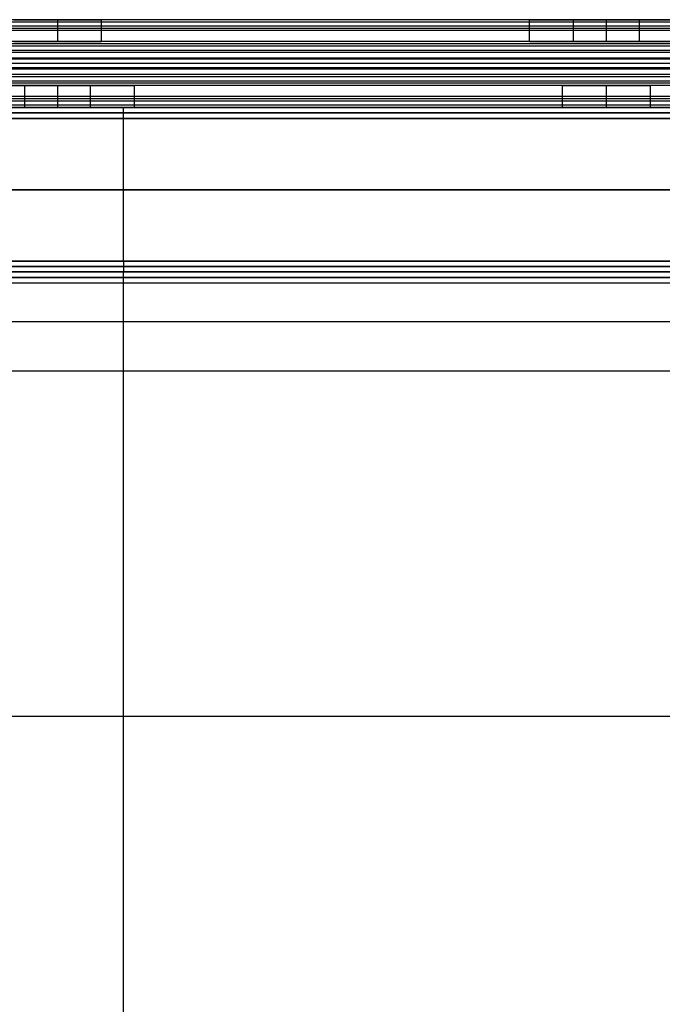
# Model space of a CAD drawing. Header units: millimetres. Extents: x -429 to 422, y -262 to 259.
# Tile 456 of 656: x -13 to 46, y 128 to 218. Entities that reach past the tile are written whole.
import ezdxf

# ---------------------------------------------------------------- set-up
doc = ezdxf.new("R2010")
doc.units = ezdxf.units.MM
doc.layers.add('Default', color=7, linetype='Continuous', true_color=0x000000)

msp = doc.modelspace()

# ---------------------------------------------------------------- linework, layer by layer
at = {"layer": 'Default'}
for p, q in [((-427.127, 210.065, 1342.822), (420.873, 210.065, 1342.822)), ((420.873, 210.065, 772.822), (-427.127, 210.065, 772.822)), ((420.873, 210.065, 1057.822), (-427.127, 210.065, 1057.822)), ((-3.127, 210.065, 772.822), (-3.127, 210.065, 1342.822)), ((420.873, 195.065, 772.822), (-427.127, 195.065, 772.822)), ((-427.127, 195.065, 1342.822), (420.873, 195.065, 1342.822)), ((420.873, 195.065, 1057.822), (-427.127, 195.065, 1057.822)), ((-80.627, 195.065, 880.822), (74.373, 195.065, 880.822)), ((-3.127, 195.065, 772.822), (-3.127, 195.065, 1342.822)), ((-3.127, -247.435, 771.822), (-3.127, 195.065, 771.822)), ((-3.127, -247.435, 780.822), (-3.127, 195.065, 780.822)), ((-3.127, 195.065, 876.822), (-3.127, 195.065, 884.822)), ((-3.127, -245.435, 876.822), (-3.127, 195.065, 876.822)), ((-3.127, 194.065, 885.822), (-3.127, 195.065, 884.822)), ((-3.127, 186.065, 780.822), (-3.127, 195.065, 780.822)), ((-3.127, 186.065, 873.822), (-3.127, 195.065, 873.822)), ((420.873, 194.565, 885.322), (-427.127, 194.565, 885.322)), ((-3.127, 154.531, 771.822), (-3.127, 194.531, 771.822)), ((-3.127, 154.531, 780.822), (-3.127, 194.531, 780.822)), ((-3.127, -253.935, 885.822), (-3.127, 194.065, 885.822)), ((-418.127, 190.565, 780.822), (411.873, 190.565, 780.822)), ((-418.127, 190.565, 873.822), (411.873, 190.565, 873.822))]:
    msp.add_line(p, q, dxfattribs=at)
for points in [[(396.873, 218.065, 1198.214), (-3.127, 218.065, 1198.214), (-403.127, 218.065, 1198.214)], [(396.873, 218.065, 1211.822), (-3.127, 218.065, 1211.822), (-403.127, 218.065, 1211.822)], [(396.873, 217.854, 1212.717), (-3.127, 217.854, 1212.717), (-403.127, 217.854, 1212.717)], [(396.873, 217.479, 1196.8), (-3.127, 217.479, 1196.8), (-403.127, 217.479, 1196.8)], [(396.873, 217.265, 1213.422), (-3.127, 217.265, 1213.422), (-403.127, 217.265, 1213.422)], [(-9.127, 216.065, 1208.214), (-9.127, 217.065, 1208.214), (-9.127, 218.065, 1208.214)], [(-9.127, 216.065, 1200.214), (-9.127, 217.065, 1200.214), (-9.127, 218.065, 1200.214)], [(33.953, 218.065, 1205.018), (14.373, 218.065, 1205.018), (-5.208, 218.065, 1205.018)], [(-5.127, 216.065, 1204.214), (-5.127, 217.065, 1204.214), (-5.127, 218.065, 1204.214)], [(33.873, 216.065, 1204.214), (33.873, 217.065, 1204.214), (33.873, 218.065, 1204.214)], [(43.873, 218.065, 1208.214), (40.873, 218.065, 1208.214), (37.873, 218.065, 1208.214)], [(37.873, 218.065, 1200.214), (40.873, 218.065, 1200.214), (43.873, 218.065, 1200.214)], [(37.873, 216.065, 1208.214), (37.873, 217.065, 1208.214), (37.873, 218.065, 1208.214)], [(37.873, 216.065, 1200.214), (37.873, 217.065, 1200.214), (37.873, 218.065, 1200.214)], [(40.873, 216.065, 1208.214), (40.873, 217.065, 1208.214), (40.873, 218.065, 1208.214)], [(40.873, 216.065, 1200.214), (40.873, 217.065, 1200.214), (40.873, 218.065, 1200.214)], [(43.873, 216.065, 1208.214), (43.873, 217.065, 1208.214), (43.873, 218.065, 1208.214)], [(43.873, 216.065, 1200.214), (43.873, 217.065, 1200.214), (43.873, 218.065, 1200.214)], [(396.873, 217.065, 1242.822), (-3.127, 217.065, 1242.822), (-403.127, 217.065, 1242.822)], [(396.873, 217.065, 1240.822), (-3.127, 217.065, 1240.822), (-403.127, 217.065, 1240.822)], [(396.873, 217.065, 1241.822), (-3.127, 217.065, 1241.822), (-403.127, 217.065, 1241.822)], [(396.873, 216.065, 1196.214), (-3.127, 216.065, 1196.214), (-403.127, 216.065, 1196.214)], [(396.873, 216.065, 1198.214), (-3.127, 216.065, 1198.214), (-403.127, 216.065, 1198.214)], [(396.873, 216.065, 1211.714), (-3.127, 216.065, 1211.714), (-403.127, 216.065, 1211.714)], [(396.873, 216.065, 1223.322), (-3.127, 216.065, 1223.322), (-403.127, 216.065, 1223.322)], [(396.873, 216.065, 1215.822), (-3.127, 216.065, 1215.822), (-403.127, 216.065, 1215.822)], [(396.873, 216.065, 1219.572), (-3.127, 216.065, 1219.572), (-403.127, 216.065, 1219.572)], [(396.873, 215.854, 1224.217), (-3.127, 215.854, 1224.217), (-403.127, 215.854, 1224.217)], [(396.873, 215.665, 1214.622), (-3.127, 215.665, 1214.622), (-403.127, 215.665, 1214.622)], [(33.943, 216.065, 1204.964), (14.373, 216.065, 1204.964), (-5.197, 216.065, 1204.964)], [(37.873, 216.065, 1208.214), (40.873, 216.065, 1208.214), (43.873, 216.065, 1208.214)], [(43.873, 216.065, 1200.214), (40.873, 216.065, 1200.214), (37.873, 216.065, 1200.214)], [(396.873, 215.265, 1224.922), (-3.127, 215.265, 1224.922), (-403.127, 215.265, 1224.922)], [(396.873, 215.065, 1215.822), (-3.127, 215.065, 1215.822), (-403.127, 215.065, 1215.822)], [(396.873, 214.565, 1242.822), (-3.127, 214.565, 1242.822), (-403.127, 214.565, 1242.822)], [(396.873, 214.565, 1240.822), (-3.127, 214.565, 1240.822), (-403.127, 214.565, 1240.822)], [(396.873, 214.465, 1212.914), (-3.127, 214.465, 1212.914), (-403.127, 214.465, 1212.914)], [(396.873, 214.065, 1223.214), (-3.127, 214.065, 1223.214), (-403.127, 214.065, 1223.214)], [(396.873, 214.065, 1215.822), (-3.127, 214.065, 1215.822), (-403.127, 214.065, 1215.822)], [(396.873, 214.065, 1219.518), (-3.127, 214.065, 1219.518), (-403.127, 214.065, 1219.518)], [(396.873, 214.065, 1215.822), (-3.127, 214.065, 1215.822), (-403.127, 214.065, 1215.822)], [(396.873, 214.065, 1223.214), (-3.127, 214.065, 1223.214), (-403.127, 214.065, 1223.214)], [(396.873, 214.065, 1219.518), (-3.127, 214.065, 1219.518), (-403.127, 214.065, 1219.518)], [(396.873, 213.665, 1226.122), (-3.127, 213.665, 1226.122), (-403.127, 213.665, 1226.122)], [(396.873, 213.565, 1196.214), (-3.127, 213.565, 1196.214), (-403.127, 213.565, 1196.214)], [(396.873, 213.565, 1198.214), (-3.127, 213.565, 1198.214), (-403.127, 213.565, 1198.214)], [(396.873, 213.065, 1223.214), (-3.127, 213.065, 1223.214), (-403.127, 213.065, 1223.214)], [(396.873, 212.865, 1214.114), (-3.127, 212.865, 1214.114), (-403.127, 212.865, 1214.114)], [(396.873, 212.465, 1224.414), (-3.127, 212.465, 1224.414), (-403.127, 212.465, 1224.414)], [(396.873, 212.276, 1214.819), (-3.127, 212.276, 1214.819), (-403.127, 212.276, 1214.819)], [(396.873, 212.065, 1215.714), (-3.127, 212.065, 1215.714), (-403.127, 212.065, 1215.714)], [(396.873, 212.065, 1223.214), (-3.127, 212.065, 1223.214), (-403.127, 212.065, 1223.214)], [(396.873, 212.065, 1219.464), (-3.127, 212.065, 1219.464), (-403.127, 212.065, 1219.464)], [(396.873, 212.065, 1242.822), (-3.127, 212.065, 1242.822), (-403.127, 212.065, 1242.822)], [(396.873, 212.065, 1240.822), (-3.127, 212.065, 1240.822), (-403.127, 212.065, 1240.822)], [(396.873, 212.065, 1227.322), (-3.127, 212.065, 1227.322), (-403.127, 212.065, 1227.322)], [(-12.127, 212.065, 1230.822), (-9.127, 212.065, 1230.822), (-6.127, 212.065, 1230.822)], [(-6.127, 212.065, 1238.822), (-9.127, 212.065, 1238.822), (-12.127, 212.065, 1238.822)], [(-12.127, 210.065, 1230.822), (-12.127, 211.065, 1230.822), (-12.127, 212.065, 1230.822)], [(-12.127, 210.065, 1238.822), (-12.127, 211.065, 1238.822), (-12.127, 212.065, 1238.822)], [(-9.127, 210.065, 1230.822), (-9.127, 211.065, 1230.822), (-9.127, 212.065, 1230.822)], [(-9.127, 210.065, 1238.822), (-9.127, 211.065, 1238.822), (-9.127, 212.065, 1238.822)], [(-6.127, 210.065, 1230.822), (-6.127, 211.065, 1230.822), (-6.127, 212.065, 1230.822)], [(-6.127, 210.065, 1238.822), (-6.127, 211.065, 1238.822), (-6.127, 212.065, 1238.822)], [(36.943, 212.065, 1234.072), (17.373, 212.065, 1234.072), (-2.197, 212.065, 1234.072)], [(-2.127, 210.065, 1234.822), (-2.127, 211.065, 1234.822), (-2.127, 212.065, 1234.822)], [(36.873, 210.065, 1234.822), (36.873, 211.065, 1234.822), (36.873, 212.065, 1234.822)], [(40.873, 210.065, 1230.822), (40.873, 211.065, 1230.822), (40.873, 212.065, 1230.822)], [(40.873, 210.065, 1238.822), (40.873, 211.065, 1238.822), (40.873, 212.065, 1238.822)], [(83.943, 212.065, 1234.072), (64.373, 212.065, 1234.072), (44.803, 212.065, 1234.072)], [(44.873, 210.065, 1234.822), (44.873, 211.065, 1234.822), (44.873, 212.065, 1234.822)], [(396.873, 211.065, 1196.214), (-3.127, 211.065, 1196.214), (-403.127, 211.065, 1196.214)], [(396.873, 211.065, 1198.214), (-3.127, 211.065, 1198.214), (-403.127, 211.065, 1198.214)], [(396.873, 211.065, 1197.214), (-3.127, 211.065, 1197.214), (-403.127, 211.065, 1197.214)], [(396.873, 210.865, 1225.614), (-3.127, 210.865, 1225.614), (-403.127, 210.865, 1225.614)], [(396.873, 210.651, 1242.236), (-3.127, 210.651, 1242.236), (-403.127, 210.651, 1242.236)], [(396.873, 210.276, 1226.319), (-3.127, 210.276, 1226.319), (-403.127, 210.276, 1226.319)], [(396.873, 210.065, 1240.822), (-3.127, 210.065, 1240.822), (-403.127, 210.065, 1240.822)], [(396.873, 210.065, 1227.214), (-3.127, 210.065, 1227.214), (-403.127, 210.065, 1227.214)], [(-6.127, 210.065, 1230.822), (-9.127, 210.065, 1230.822), (-12.127, 210.065, 1230.822)], [(-12.127, 210.065, 1238.822), (-9.127, 210.065, 1238.822), (-6.127, 210.065, 1238.822)], [(-3.127, 209.065, 1343.822), (-3.127, 209.565, 1343.322), (-3.127, 210.065, 1342.822)], [(-3.127, 209.065, 771.822), (-3.127, 209.565, 772.322), (-3.127, 210.065, 772.822)], [(36.953, 210.065, 1234.018), (17.373, 210.065, 1234.018), (-2.208, 210.065, 1234.018)], [(83.953, 210.065, 1234.018), (64.373, 210.065, 1234.018), (44.792, 210.065, 1234.018)], [(-427.127, 209.565, 1343.322), (-3.127, 209.565, 1343.322), (420.873, 209.565, 1343.322)], [(420.873, 209.565, 772.322), (-3.127, 209.565, 772.322), (-427.127, 209.565, 772.322)], [(-427.127, 209.065, 1343.822), (-3.127, 209.065, 1343.822), (420.873, 209.065, 1343.822)], [(420.873, 209.065, 771.822), (-3.127, 209.065, 771.822), (-427.127, 209.065, 771.822)], [(-3.127, 196.065, 1343.822), (-3.127, 202.565, 1343.822), (-3.127, 209.065, 1343.822)], [(-3.127, 196.065, 771.822), (-3.127, 202.565, 771.822), (-3.127, 209.065, 771.822)], [(-427.127, 202.565, 1343.822), (-3.127, 202.565, 1343.822), (420.873, 202.565, 1343.822)], [(420.873, 202.565, 771.822), (-3.127, 202.565, 771.822), (-427.127, 202.565, 771.822)], [(-427.127, 196.065, 1343.822), (-3.127, 196.065, 1343.822), (420.873, 196.065, 1343.822)], [(420.873, 196.065, 771.822), (-3.127, 196.065, 771.822), (-427.127, 196.065, 771.822)], [(-3.127, 196.065, 1343.822), (-3.127, 195.565, 1343.322), (-3.127, 195.065, 1342.822)], [(-3.127, 196.065, 771.822), (-3.127, 195.565, 772.322), (-3.127, 195.065, 772.822)], [(-427.127, 195.565, 1343.322), (-3.127, 195.565, 1343.322), (420.873, 195.565, 1343.322)], [(420.873, 195.565, 772.322), (-3.127, 195.565, 772.322), (-427.127, 195.565, 772.322)], [(420.873, 195.065, 884.822), (-3.127, 195.065, 884.822), (-427.127, 195.065, 884.822)], [(-427.127, 195.065, 876.822), (-3.127, 195.065, 876.822), (420.873, 195.065, 876.822)], [(411.873, 195.065, 771.822), (-3.127, 195.065, 771.822), (-418.127, 195.065, 771.822)], [(411.873, 195.065, 780.822), (-3.127, 195.065, 780.822), (-418.127, 195.065, 780.822)], [(411.873, 195.065, 780.822), (-3.127, 195.065, 780.822), (-418.127, 195.065, 780.822)], [(411.873, 195.065, 873.822), (-3.127, 195.065, 873.822), (-418.127, 195.065, 873.822)], [(411.873, 195.065, 827.322), (-3.127, 195.065, 827.322), (-418.127, 195.065, 827.322)], [(121.915, 195.065, 776.322), (-3.127, 195.065, 776.322), (-128.169, 195.065, 776.322)], [(-3.127, 195.065, 771.822), (-3.127, 195.065, 776.322), (-3.127, 195.065, 780.822)], [(-3.127, 195.065, 780.822), (-3.127, 195.065, 827.322), (-3.127, 195.065, 873.822)], [(-427.127, 194.065, 885.822), (-3.127, 194.065, 885.822), (420.873, 194.065, 885.822)], [(411.873, 194.531, 771.822), (-3.127, 194.531, 771.822), (-418.127, 194.531, 771.822)], [(411.873, 194.531, 780.822), (-3.127, 194.531, 780.822), (-418.127, 194.531, 780.822)], [(-418.127, 186.065, 780.822), (-3.127, 186.065, 780.822), (411.873, 186.065, 780.822)], [(-418.127, 186.065, 873.822), (-3.127, 186.065, 873.822), (411.873, 186.065, 873.822)], [(-418.127, 186.065, 827.322), (-3.127, 186.065, 827.322), (411.873, 186.065, 827.322)], [(-3.127, 186.065, 780.822), (-3.127, 186.065, 827.322), (-3.127, 186.065, 873.822)], [(411.873, 154.531, 771.822), (-3.127, 154.531, 771.822), (-418.127, 154.531, 771.822)], [(288.873, 154.531, 780.822), (-3.127, 154.531, 780.822), (-295.127, 154.531, 780.822)]]:
    msp.add_open_spline(points, degree=2, dxfattribs=at)
for points, weights, knots in [([(-13.127, 218.065, 1204.214), (-13.127, 218.065, 1200.214), (-9.127, 218.065, 1200.214), (-5.127, 218.065, 1200.214), (-5.127, 218.065, 1204.214), (-5.127, 218.065, 1208.214), (-9.127, 218.065, 1208.214), (-13.127, 218.065, 1208.214), (-13.127, 218.065, 1204.214)], [1, 0.707106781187, 1, 0.707106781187, 1, 0.707106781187, 1, 0.707106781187, 1], [0, 0, 0, 6.283185, 6.283185, 12.566371, 12.566371, 18.849556, 18.849556, 25.132741, 25.132741, 25.132741]), ([(37.873, 218.065, 1208.214), (33.873, 218.065, 1208.214), (33.873, 218.065, 1204.214), (33.873, 218.065, 1200.214), (37.873, 218.065, 1200.214)], [1, 0.707106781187, 1, 0.707106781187, 1], [-55.699112, -55.699112, -55.699112, -49.415927, -49.415927, -43.132741, -43.132741, -43.132741]), ([(43.873, 218.065, 1200.214), (47.873, 218.065, 1200.214), (47.873, 218.065, 1204.214), (47.873, 218.065, 1208.214), (43.873, 218.065, 1208.214)], [1, 0.707106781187, 1, 0.707106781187, 1], [-37.132741, -37.132741, -37.132741, -30.849556, -30.849556, -24.566371, -24.566371, -24.566371]), ([(-13.127, 216.065, 1204.214), (-13.127, 216.065, 1208.214), (-9.127, 216.065, 1208.214), (-5.127, 216.065, 1208.214), (-5.127, 216.065, 1204.214), (-5.127, 216.065, 1200.214), (-9.127, 216.065, 1200.214), (-13.127, 216.065, 1200.214), (-13.127, 216.065, 1204.214)], [1, 0.707106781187, 1, 0.707106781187, 1, 0.707106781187, 1, 0.707106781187, 1], [-25.132741, -25.132741, -25.132741, -18.849556, -18.849556, -12.566371, -12.566371, -6.283185, -6.283185, 0, 0, 0]), ([(37.873, 216.065, 1200.214), (33.873, 216.065, 1200.214), (33.873, 216.065, 1204.214), (33.873, 216.065, 1208.214), (37.873, 216.065, 1208.214)], [1, 0.707106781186, 1, 0.707106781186, 1], [43.132741, 43.132741, 43.132741, 49.415927, 49.415927, 55.699112, 55.699112, 55.699112]), ([(43.873, 216.065, 1208.214), (47.873, 216.065, 1208.214), (47.873, 216.065, 1204.214), (47.873, 216.065, 1200.214), (43.873, 216.065, 1200.214)], [1, 0.707106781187, 1, 0.707106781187, 1], [24.566371, 24.566371, 24.566371, 30.849556, 30.849556, 37.132741, 37.132741, 37.132741]), ([(-12.127, 212.065, 1238.822), (-16.127, 212.065, 1238.822), (-16.127, 212.065, 1234.822), (-16.127, 212.065, 1230.822), (-12.127, 212.065, 1230.822)], [1, 0.707106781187, 1, 0.707106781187, 1], [-37.132741, -37.132741, -37.132741, -30.849556, -30.849556, -24.566371, -24.566371, -24.566371]), ([(-6.127, 212.065, 1230.822), (-2.127, 212.065, 1230.822), (-2.127, 212.065, 1234.822), (-2.127, 212.065, 1238.822), (-6.127, 212.065, 1238.822)], [1, 0.707106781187, 1, 0.707106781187, 1], [-55.699112, -55.699112, -55.699112, -49.415927, -49.415927, -43.132741, -43.132741, -43.132741]), ([(44.873, 212.065, 1234.822), (44.873, 212.065, 1238.822), (40.873, 212.065, 1238.822), (36.873, 212.065, 1238.822), (36.873, 212.065, 1234.822), (36.873, 212.065, 1230.822), (40.873, 212.065, 1230.822), (44.873, 212.065, 1230.822), (44.873, 212.065, 1234.822)], [1, 0.707106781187, 1, 0.707106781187, 1, 0.707106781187, 1, 0.707106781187, 1], [0, 0, 0, 6.283185, 6.283185, 12.566371, 12.566371, 18.849556, 18.849556, 25.132741, 25.132741, 25.132741]), ([(-12.127, 210.065, 1230.822), (-16.127, 210.065, 1230.822), (-16.127, 210.065, 1234.822), (-16.127, 210.065, 1238.822), (-12.127, 210.065, 1238.822)], [1, 0.707106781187, 1, 0.707106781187, 1], [24.566371, 24.566371, 24.566371, 30.849556, 30.849556, 37.132741, 37.132741, 37.132741]), ([(-6.127, 210.065, 1238.822), (-2.127, 210.065, 1238.822), (-2.127, 210.065, 1234.822), (-2.127, 210.065, 1230.822), (-6.127, 210.065, 1230.822)], [1, 0.707106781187, 1, 0.707106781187, 1], [43.132741, 43.132741, 43.132741, 49.415927, 49.415927, 55.699112, 55.699112, 55.699112]), ([(44.873, 210.065, 1234.822), (44.873, 210.065, 1230.822), (40.873, 210.065, 1230.822), (36.873, 210.065, 1230.822), (36.873, 210.065, 1234.822), (36.873, 210.065, 1238.822), (40.873, 210.065, 1238.822), (44.873, 210.065, 1238.822), (44.873, 210.065, 1234.822)], [1, 0.707106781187, 1, 0.707106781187, 1, 0.707106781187, 1, 0.707106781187, 1], [-25.132741, -25.132741, -25.132741, -18.849556, -18.849556, -12.566371, -12.566371, -6.283185, -6.283185, 0, 0, 0]), ([(44.873, 210.065, 1234.822), (44.873, 210.065, 1230.822), (40.873, 210.065, 1230.822), (36.873, 210.065, 1230.822), (36.873, 210.065, 1234.822), (36.873, 210.065, 1238.822), (40.873, 210.065, 1238.822), (44.873, 210.065, 1238.822), (44.873, 210.065, 1234.822)], [1, 0.707106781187, 1, 0.707106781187, 1, 0.707106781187, 1, 0.707106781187, 1], [-25.132741, -25.132741, -25.132741, -18.849556, -18.849556, -12.566371, -12.566371, -6.283185, -6.283185, 0, 0, 0])]:
    msp.add_rational_spline(points, weights, degree=2, knots=knots, dxfattribs=at)

doc.saveas('drawing.dxf')
